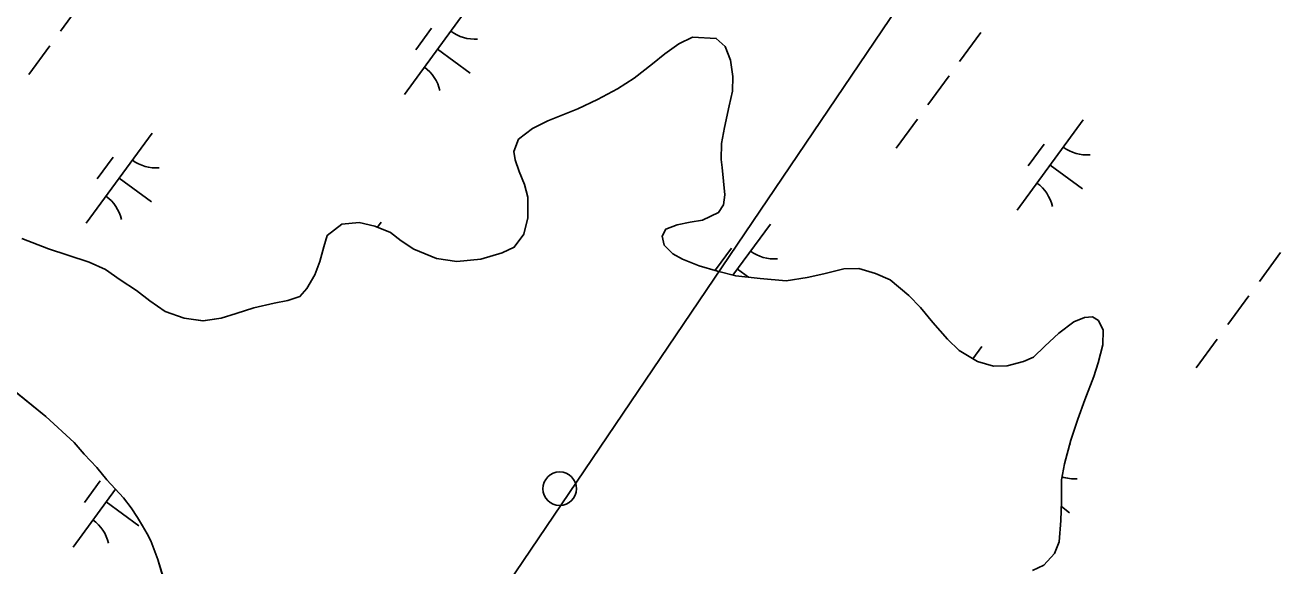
# Model space of a CAD drawing. Extents: x 3905714 to 3926767, y 183354 to 205755.
# Drawn here: x 3913334 to 3913898, y 190610 to 190852 of the extents above; entities that cross this region are included whole.
import ezdxf

# ---------------------------------------------------------------- set-up
doc = ezdxf.new("R2010")
doc.units = 0
for name, color, linetype in [('V-DOMW-TANK', 7, 'Continuous'), ('V-TOPO-SHOR', 7, 'Continuous'), ('V-UTIL-LINE', 7, 'Continuous'), ('V-WETL-SWMP', 7, 'Continuous')]:
    doc.layers.add(name, color=color, linetype=linetype)

msp = doc.modelspace()

# ---------------------------------------------------------------- linework, layer by layer
at = {"layer": 'V-DOMW-TANK'}
msp.add_circle((3913573.04, 190644.64), 7.5, dxfattribs=at)
at = {"layer": 'V-TOPO-SHOR'}
for points in [[(3913784.68, 190608.04), (3913789.7, 190610.42), (3913794.57, 190615.71), (3913796.67, 190620.86), (3913797.32, 190630.5), (3913797.7, 190638.94), (3913797.69, 190648.58), (3913799, 190655.84), (3913801.88, 190666.4), (3913804.9, 190675.77), (3913808.06, 190684.36), (3913812.13, 190694.79), (3913814.1, 190700.99), (3913816.2, 190708.92), (3913816.32, 190715.51), (3913814.2, 190719.87), (3913811.56, 190721.44), (3913808, 190721.17), (3913803.12, 190719.32), (3913796.4, 190714.16), (3913790.2, 190708.35), (3913785.06, 190703.45), (3913780.71, 190701.47), (3913773.32, 190699.61), (3913767.25, 190699.47), (3913759.99, 190701.57), (3913751.8, 190706.44), (3913746.65, 190711.58), (3913740.04, 190718.96), (3913734.48, 190725.68), (3913729.33, 190731.08), (3913721, 190738.06), (3913714.4, 190740.96), (3913707.01, 190743.05), (3913700.28, 190743.04), (3913691.31, 190740.79), (3913683.79, 190739.06), (3913674.42, 190737.59), (3913662.81, 190738.63), (3913651.85, 190739.8), (3913643.67, 190741.9), (3913635.48, 190744.26), (3913627.95, 190747.29), (3913623.73, 190749.66), (3913619.76, 190753.61), (3913618.96, 190757.57), (3913620.54, 190760.74), (3913625.68, 190762.72), (3913631.49, 190763.79), (3913636.9, 190764.72), (3913644.15, 190768.16), (3913646.39, 190771.6), (3913647.04, 190776.08), (3913645.7, 190788.22), (3913645.3, 190791.79), (3913645.42, 190799.05), (3913646.86, 190806.17), (3913648.96, 190815.81), (3913650.4, 190822.41), (3913650.52, 190829.01), (3913649.46, 190836.27), (3913647.07, 190842.46), (3913643.1, 190846.02), (3913632.55, 190846.53), (3913626.35, 190843.62)], [(3913626.35, 190843.62), (3913620.15, 190839.12), (3913614.62, 190834.63), (3913606.45, 190828.28), (3913598.93, 190823.39), (3913589.96, 190818.75), (3913581.13, 190814.52), (3913574.4, 190811.87), (3913567.68, 190809.22), (3913560.95, 190805.77), (3913554.62, 190800.88), (3913552.52, 190795.47), (3913553.19, 190791.64), (3913554.91, 190786.5), (3913557.3, 190780.69), (3913558.76, 190775.02), (3913558.77, 190765.79), (3913557.07, 190758.52), (3913552.72, 190752.71), (3913547.31, 190750.19), (3913537.82, 190747.28), (3913527, 190746.2), (3913517.89, 190747.64), (3913507.72, 190751.72), (3913502.04, 190755.53), (3913497.28, 190759.22), (3913490.28, 190762.11), (3913483.29, 190763.69), (3913475.5, 190762.88), (3913469.04, 190757.86), (3913467.47, 190752.84), (3913465.76, 190746.24), (3913463.4, 190740.3), (3913459.85, 190734.22), (3913456.81, 190730.65), (3913451.41, 190728.8), (3913445.34, 190727.6), (3913436.23, 190725.47), (3913428.32, 190722.95), (3913421.59, 190720.96), (3913413.42, 190719.76), (3913404.97, 190720.94), (3913396.51, 190723.83), (3913389.65, 190728.7), (3913383.7, 190733.31), (3913376.3, 190738.05), (3913369.83, 190742.66), (3913362.43, 190745.95), (3913352.93, 190749.1), (3913344.21, 190751.99), (3913332.33, 190756.59)], [(3913269.54, 190736.69), (3913343.01, 190676.89), (3913355.7, 190665.3), (3913360.19, 190660.16), (3913365.88, 190654.1), (3913370.37, 190648.7), (3913377.77, 190640.53), (3913381.21, 190636.18), (3913384.12, 190631.83), (3913386.37, 190628.13), (3913388.36, 190624.44), (3913390.08, 190621.28), (3913393.26, 190612.97), (3913395.52, 190605.32), (3913407.18, 190571.02), (3913413.29, 190549.13)]]:
    msp.add_lwpolyline(points, dxfattribs=at)
at = {"layer": 'V-UTIL-LINE'}
msp.add_lwpolyline([(3920382.72, 200123.13), (3919431.34, 198911.04), (3917639.74, 196643.01), (3912670.96, 189304.15), (3911629.35, 187953.28)], dxfattribs=at)
at = {"layer": 'V-WETL-SWMP'}
for p, q in [((3913359.03, 190862.12), (3913349.57, 190849.21)), ((3913533.2, 190861.33), (3913503.65, 190820.99)), ((3913515.75, 190850.56), (3913508.65, 190840.88)), ((3913626.35, 190843.62), (3913632.55, 190846.53)), ((3913632.55, 190846.53), (3913643.1, 190846.02)), ((3913643.1, 190846.02), (3913647.07, 190842.46)), ((3913761.52, 190848.58), (3913752.06, 190835.68)), ((3913344.84, 190842.76), (3913335.39, 190829.85)), ((3913518.42, 190841.16), (3913532.94, 190830.52)), ((3913614.62, 190834.63), (3913620.15, 190839.12)), ((3913620.15, 190839.12), (3913626.35, 190843.62)), ((3913647.07, 190842.46), (3913649.45, 190836.27)), ((3913606.45, 190828.28), (3913614.62, 190834.63)), ((3913649.45, 190836.27), (3913650.52, 190829.01)), ((3913598.93, 190823.39), (3913606.45, 190828.28)), ((3913650.52, 190829.01), (3913650.4, 190822.41)), ((3913747.33, 190829.22), (3913737.88, 190816.32)), ((3913589.96, 190818.75), (3913598.93, 190823.39)), ((3913650.4, 190822.41), (3913648.96, 190815.81)), ((3913581.13, 190814.52), (3913589.96, 190818.75)), ((3913648.96, 190815.81), (3913646.86, 190806.17)), ((3913567.68, 190809.22), (3913581.13, 190814.52)), ((3913554.62, 190800.88), (3913560.95, 190805.77)), ((3913560.95, 190805.77), (3913567.68, 190809.22)), ((3913646.86, 190806.17), (3913645.42, 190799.05)), ((3913733.15, 190809.86), (3913723.69, 190796.96)), ((3913807.33, 190809.54), (3913777.78, 190769.2)), ((3913390.66, 190803.71), (3913361.11, 190763.38)), ((3913552.52, 190795.47), (3913554.62, 190800.88)), ((3913645.42, 190799.05), (3913645.3, 190791.79)), ((3913789.88, 190798.77), (3913782.79, 190789.09)), ((3913553.19, 190791.64), (3913552.52, 190795.47)), ((3913373.21, 190792.94), (3913366.12, 190783.26)), ((3913554.91, 190786.5), (3913553.19, 190791.64)), ((3913645.3, 190791.79), (3913645.7, 190788.22)), ((3913645.7, 190788.22), (3913647.04, 190776.08)), ((3913792.56, 190789.37), (3913807.08, 190778.73)), ((3913375.89, 190783.54), (3913390.41, 190772.91)), ((3913557.3, 190780.69), (3913554.91, 190786.5)), ((3913558.76, 190775.02), (3913557.3, 190780.69)), ((3913558.77, 190765.79), (3913558.76, 190775.02)), ((3913646.39, 190771.6), (3913644.15, 190768.16)), ((3913647.04, 190776.08), (3913646.39, 190771.6)), ((3913557.07, 190758.52), (3913558.77, 190765.79)), ((3913644.15, 190768.16), (3913636.9, 190764.72)), ((3913469.04, 190757.86), (3913475.5, 190762.88)), ((3913475.5, 190762.88), (3913483.29, 190763.69)), ((3913483.29, 190763.69), (3913490.29, 190762.11)), ((3913490.29, 190762.11), (3913497.28, 190759.22)), ((3913493.21, 190763.81), (3913491.57, 190761.58)), ((3913620.54, 190760.74), (3913618.96, 190757.57)), ((3913625.68, 190762.72), (3913620.54, 190760.74)), ((3913631.49, 190763.79), (3913625.68, 190762.72)), ((3913636.9, 190764.72), (3913631.49, 190763.79)), ((3913667.38, 190763.02), (3913650.6, 190740.12)), ((3913332.33, 190756.59), (3913344.21, 190751.99)), ((3913467.47, 190752.84), (3913469.04, 190757.86)), ((3913497.28, 190759.22), (3913502.04, 190755.53)), ((3913502.04, 190755.53), (3913507.72, 190751.72)), ((3913552.72, 190752.71), (3913557.07, 190758.52)), ((3913618.96, 190757.57), (3913619.76, 190753.61)), ((3913344.21, 190751.99), (3913362.43, 190745.94)), ((3913465.76, 190746.24), (3913467.47, 190752.84)), ((3913507.72, 190751.72), (3913517.89, 190747.64)), ((3913537.82, 190747.28), (3913547.31, 190750.19)), ((3913547.31, 190750.19), (3913552.72, 190752.71)), ((3913619.76, 190753.61), (3913623.73, 190749.65)), ((3913623.73, 190749.65), (3913627.95, 190747.29)), ((3913649.93, 190752.25), (3913642.83, 190742.57)), ((3913895.7, 190750.28), (3913886.24, 190737.37)), ((3913362.43, 190745.94), (3913369.83, 190742.66)), ((3913369.83, 190742.66), (3913376.3, 190738.05)), ((3913463.4, 190740.3), (3913465.76, 190746.24)), ((3913517.89, 190747.64), (3913527, 190746.2)), ((3913527, 190746.2), (3913537.82, 190747.28)), ((3913627.95, 190747.29), (3913635.48, 190744.26)), ((3913635.48, 190744.26), (3913643.66, 190741.9)), ((3913652.6, 190742.85), (3913657.61, 190739.19)), ((3913691.31, 190740.79), (3913700.28, 190743.04)), ((3913700.28, 190743.04), (3913707.01, 190743.05)), ((3913707.01, 190743.05), (3913714.4, 190740.95)), ((3913376.3, 190738.05), (3913383.7, 190733.31)), ((3913459.84, 190734.22), (3913463.4, 190740.3)), ((3913643.66, 190741.9), (3913651.85, 190739.8)), ((3913651.85, 190739.8), (3913662.81, 190738.63)), ((3913662.81, 190738.63), (3913674.42, 190737.59)), ((3913674.42, 190737.59), (3913683.79, 190739.06)), ((3913683.79, 190739.06), (3913691.31, 190740.79)), ((3913714.4, 190740.95), (3913721, 190738.06)), ((3913721, 190738.06), (3913729.33, 190731.08)), ((3913343.01, 190676.89), (3913269.54, 190736.69)), ((3913383.7, 190733.31), (3913389.65, 190728.7)), ((3913456.81, 190730.65), (3913459.84, 190734.22)), ((3913389.65, 190728.7), (3913396.52, 190723.83)), ((3913428.32, 190722.95), (3913436.23, 190725.47)), ((3913436.23, 190725.47), (3913445.34, 190727.6)), ((3913445.34, 190727.6), (3913451.41, 190728.8)), ((3913451.41, 190728.8), (3913456.81, 190730.65)), ((3913729.33, 190731.08), (3913734.48, 190725.68)), ((3913734.48, 190725.68), (3913740.04, 190718.96)), ((3913881.51, 190730.92), (3913872.06, 190718.01)), ((3913396.52, 190723.83), (3913404.97, 190720.94)), ((3913404.97, 190720.94), (3913413.41, 190719.76)), ((3913413.41, 190719.76), (3913421.59, 190720.96)), ((3913421.59, 190720.96), (3913428.32, 190722.95)), ((3913803.12, 190719.32), (3913808, 190721.17)), ((3913808, 190721.17), (3913811.56, 190721.44)), ((3913811.56, 190721.44), (3913814.2, 190719.86)), ((3913814.2, 190719.86), (3913816.32, 190715.51)), ((3913740.04, 190718.96), (3913746.65, 190711.58)), ((3913796.4, 190714.16), (3913803.12, 190719.32)), ((3913816.32, 190715.51), (3913816.2, 190708.92)), ((3913746.65, 190711.58), (3913751.8, 190706.44)), ((3913790.2, 190708.35), (3913796.4, 190714.16)), ((3913816.2, 190708.92), (3913814.1, 190700.99)), ((3913867.33, 190711.56), (3913857.87, 190698.65)), ((3913751.8, 190706.44), (3913759.99, 190701.57)), ((3913761.92, 190708.27), (3913757.91, 190702.8)), ((3913780.71, 190701.47), (3913785.06, 190703.45)), ((3913785.06, 190703.45), (3913790.2, 190708.35)), ((3913759.99, 190701.57), (3913767.25, 190699.47)), ((3913767.25, 190699.47), (3913773.32, 190699.61)), ((3913773.32, 190699.61), (3913780.71, 190701.47)), ((3913814.1, 190700.99), (3913812.13, 190694.79)), ((3913812.13, 190694.79), (3913808.06, 190684.36)), ((3913808.06, 190684.36), (3913804.9, 190675.77)), ((3913355.7, 190665.3), (3913343.01, 190676.89)), ((3913804.9, 190675.77), (3913801.88, 190666.4)), ((3913360.19, 190660.16), (3913355.7, 190665.3)), ((3913801.88, 190666.4), (3913799, 190655.84)), ((3913801.56, 190664.72), (3913801.34, 190664.42)), ((3913365.88, 190654.1), (3913360.19, 190660.16)), ((3913370.37, 190648.7), (3913365.88, 190654.1)), ((3913799, 190655.84), (3913797.69, 190648.58)), ((3913367.43, 190648.12), (3913360.34, 190638.44)), ((3913377.77, 190640.53), (3913370.37, 190648.7)), ((3913797.69, 190648.58), (3913797.7, 190638.94)), ((3913374.27, 190644.4), (3913355.33, 190618.56)), ((3913370.11, 190638.72), (3913384.63, 190628.09)), ((3913381.21, 190636.18), (3913377.77, 190640.53)), ((3913384.12, 190631.83), (3913381.21, 190636.18)), ((3913797.7, 190638.94), (3913797.32, 190630.5)), ((3913797.6, 190636.63), (3913801.3, 190633.91)), ((3913386.37, 190628.13), (3913384.12, 190631.83)), ((3913797.32, 190630.5), (3913796.67, 190620.86)), ((3913388.36, 190624.44), (3913386.37, 190628.13)), ((3913390.08, 190621.28), (3913388.36, 190624.44)), ((3913393.26, 190612.97), (3913390.08, 190621.28)), ((3913796.67, 190620.86), (3913794.57, 190615.71)), ((3913395.51, 190605.32), (3913393.26, 190612.97)), ((3913794.57, 190615.71), (3913789.7, 190610.43)), ((3913789.7, 190610.43), (3913784.69, 190608.04))]:
    msp.add_line(p, q, dxfattribs=at)
for centre, start, end in [((3913534.94, 190863.3), 233, 274.5436), ((3913502.29, 190818.74), 13, 54.5436), ((3913809.07, 190811.51), 233, 274.5436), ((3913392.4, 190805.69), 233, 274.5436), ((3913776.43, 190766.95), 13, 54.5436), ((3913359.75, 190761.12), 13, 54.5436), ((3913669.12, 190765), 233, 274.5436), ((3913803.3, 190666.69), 252.2477, 274.5436), ((3913353.98, 190616.3), 13, 54.5436)]:
    msp.add_arc(centre, 17.62, start, end, dxfattribs=at)

doc.saveas('drawing.dxf')
